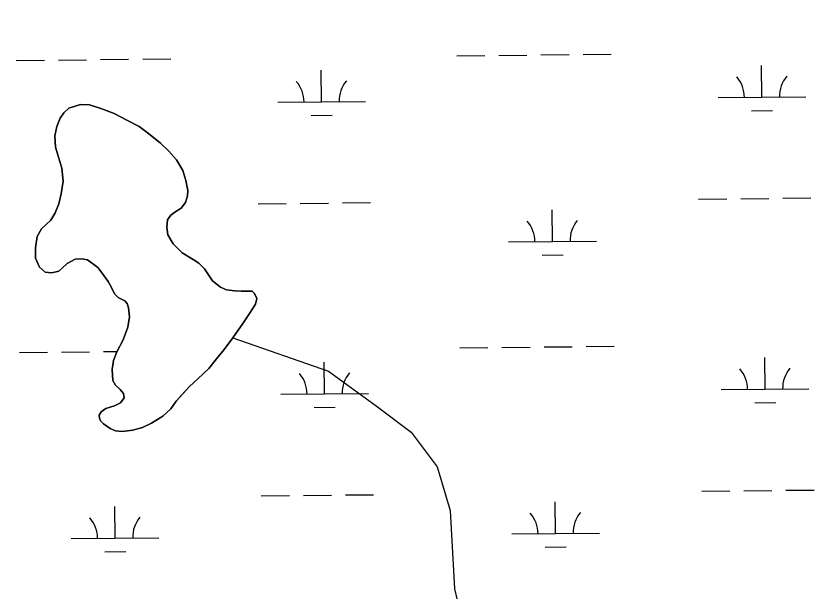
# Model space of a CAD drawing. Extents: x 3734862 to 3772949, y 391520 to 417239.
# Drawn here: x 3765532 to 3766441, y 403563 to 404218 of the extents above; entities that cross this region are included whole.
import ezdxf

# ---------------------------------------------------------------- set-up
doc = ezdxf.new("R2010")
doc.units = 0
for name, color, linetype in [('V-RIVR-EDGE', 7, 'Continuous'), ('V-TOPO-SHOR', 7, 'Continuous'), ('V-WETL-SWMP', 7, 'Continuous')]:
    doc.layers.add(name, color=color, linetype=linetype)

msp = doc.modelspace()

# ---------------------------------------------------------------- linework, layer by layer
at = {"layer": 'V-RIVR-EDGE'}
msp.add_spline([(3755702.08, 404495.32), (3755757.18, 404470.77), (3755793.3, 404451.23), (3755852.47, 404424.41), (3755881.39, 404415.75), (3755906.23, 404404.38), (3755920.22, 404395.76), (3755948.67, 404379.41), (3755958.16, 404378.93), (3755969.01, 404378), (3755990.69, 404368.45), (3756022.75, 404350.29), (3756054.82, 404336.64), (3756079.66, 404323.02), (3756103.59, 404309.39), (3756144.23, 404288.04), (3756167.69, 404268.99), (3756188.91, 404253.57), (3756231.36, 404233.11), (3756271.56, 404217.19), (3756299.11, 404203.1), (3756403.01, 404163.51), (3756460.37, 404140.31), (3756508.69, 404114.87), (3756530.82, 404103.96), (3756588.18, 404078.04), (3756639.21, 404052.15), (3756694.29, 404019.45), (3756726.8, 403998.12), (3756735.82, 403989.06), (3756740.32, 403979.55), (3756740.3, 403973.22), (3756740.74, 403967.79), (3756747.5, 403960.54), (3756759.69, 403953.73), (3756786.34, 403941.46), (3756814.34, 403929.18), (3756864.47, 403904.64), (3756889.32, 403895.98), (3756899.72, 403897.32), (3756908.33, 403901.82), (3756919.18, 403901.34), (3756933.18, 403894.07), (3756945.83, 403892.68), (3756956.23, 403893.11), (3756962.12, 403897.16), (3756970.71, 403896.69), (3756978.39, 403894.41), (3756992.41, 403894.83), (3757002.82, 403897.51), (3757019.1, 403901.54), (3757027.7, 403901.52), (3757034.02, 403901.05), (3757036.27, 403896.53), (3757036.71, 403891.1), (3757038.5, 403883.41), (3757046.62, 403874.34), (3757060.62, 403866.17), (3757076.41, 403853.92), (3757104.39, 403831.25), (3757122.44, 403816.73), (3757145.47, 403804.47), (3757165.34, 403796.73), (3757181.6, 403787.2), (3757194.24, 403777.67), (3757213.65, 403765.41), (3757229.9, 403756.33), (3757251.58, 403745.88), (3757266.49, 403741.32), (3757283.2, 403734.49), (3757308.94, 403720.87), (3757360.42, 403694.06), (3757393.83, 403670.92), (3757429.96, 403657.26), (3757461.59, 403645.43), (3757505.4, 403628.14), (3757548.31, 403610.4), (3757591.66, 403587.23), (3757649.45, 403552.27), (3757711.75, 403512.78), (3757753.76, 403493.23), (3757766.86, 403487.78), (3757773.19, 403487.76), (3757785.86, 403494.06), (3757794.45, 403494.04), (3757803.49, 403489.49), (3757807.08, 403480.89), (3757810.64, 403456.02), (3757814.23, 403447.87), (3757826.42, 403436.99), (3757854.41, 403422.9), (3757930.26, 403373.88), (3757975.85, 403342.57), (3758005.19, 403323.5), (3758062.07, 403286.74), (3758092.31, 403263.6), (3758175.82, 403209.59), (3758234.51, 403169.2), (3758283.7, 403133.81), (3758328.84, 403103.41), (3758399.23, 403041.74), (3758421.79, 403023.15), (3758438.05, 403017.68), (3758463.83, 403017.62), (3758491.43, 403026.14), (3758504.53, 403022.04), (3758513.56, 403014.33), (3758513.99, 403006.19), (3758499.95, 402997.18), (3758498.12, 402989.95), (3758502.16, 402978.18), (3758510.73, 402969.57), (3758522.02, 402962.76), (3758545.05, 402948.69), (3758582.07, 402926.89), (3758650.23, 402878.79), (3758697.61, 402840.7), (3758721.52, 402820.29), (3758740.94, 402809.39), (3758782.02, 402784.87), (3758831.24, 402755.36), (3758902.12, 402711.78), (3758960.36, 402675.46), (3759018.58, 402634.62), (3759069.59, 402599.68), (3759134.59, 402553.4), (3759185.57, 402508.06), (3759223.48, 402478.12), (3759262.29, 402448.18), (3759321.41, 402402.37), (3759371.51, 402366.07), (3759431.54, 402323.42), (3759463.59, 402300.28), (3759488.86, 402281.68), (3759576.89, 402222.68), (3759626.99, 402186.84), (3759672.12, 402153.72), (3759778.21, 402087.44), (3759832.83, 402050.68), (3759873, 402019.38), (3759909.55, 401989.45), (3760050.81, 401883.75), (3760100.02, 401850.16), (3760145.61, 401819.31), (3760185.77, 401788.01), (3760211.95, 401766.69), (3760254.82, 401734.48), (3760285.51, 401709.08), (3760303.12, 401700.45), (3760325.25, 401691.35), (3760352.78, 401671.39), (3760391.14, 401641), (3760430.41, 401611.96), (3760461.55, 401590.18), (3760536.95, 401542.97), (3760582.99, 401510.76), (3760602.85, 401495.79), (3760629.02, 401477.18), (3760672.36, 401449.49), (3760711.19, 401426.79), (3760818.61, 401347.85), (3760872.33, 401310.64), (3760925.58, 401271.62), (3760948.6, 401251.67), (3761039.76, 401181.81), (3761107.02, 401135.52), (3761151.7, 401104.67), (3761172.93, 401093.31), (3761186.03, 401090.57), (3761199.15, 401092.79), (3761219.51, 401099.07), (3761228.11, 401099.5), (3761233.52, 401095.42), (3761236.67, 401087.73), (3761236.64, 401077.78), (3761228.47, 401063.78), (3761223.03, 401057.47), (3761223.01, 401049.33), (3761228.86, 401039.37), (3761242.39, 401026.67), (3761254.14, 401021.67), (3761266.79, 401018.47), (3761292.52, 401001.68), (3761317.34, 400980.37), (3761342.15, 400955.44), (3761463.07, 400853.4), (3761509.99, 400812.14), (3761550.15, 400777.68), (3761585.34, 400746.84), (3761681.47, 400674.26), (3761756.4, 400618.91), (3761817.77, 400572.19), (3761878.26, 400530.44), (3761996.49, 400436.55), (3762057.42, 400389.83), (3762104.8, 400352.63), (3762156.25, 400313.17), (3762204.54, 400277.33), (3762245.17, 400247.84), (3762291.65, 400210.19), (3762325.94, 400182.07), (3762356.18, 400159.84), (3762404.02, 400123.55), (3762432.9, 400101.32), (3762455.49, 400091.32), (3762473.53, 400075.9), (3762512.34, 400044.16), (3762551.6, 400012.41), (3762593.58, 399983.82), (3762620.21, 399963.4), (3762661.74, 399937.08), (3762686.57, 399919.83), (3762793.08, 399841.35), (3762834.61, 399812.76), (3762873.44, 399790.05), (3762923.1, 399758.28), (3762956.96, 399737.4), (3762984.05, 399721.5), (3763024.22, 399693.37), (3763075.23, 399657.52), (3763115.86, 399633.91), (3763172.75, 399601.21), (3763228.74, 399568.52), (3763285.17, 399533.57), (3763344.31, 399494.08), (3763398.47, 399455.06), (3763444.06, 399421.04), (3763484.68, 399391.09), (3763603.38, 399303.08), (3763654.82, 399261.81), (3763661.14, 399259.53), (3763667.01, 399254.54), (3763671.96, 399245.04), (3763696.33, 399224.18), (3763722.94, 399200.15), (3763745.5, 399180.2), (3763818.14, 399117.17), (3763841.61, 399099.47), (3763852.45, 399092.21), (3763858.76, 399084.06), (3763874.99, 399067.29), (3763898, 399045.98), (3763924.62, 399023.76), (3763949, 399007.87), (3763970.2, 398987.47), (3764004.03, 398952.57), (3764028.38, 398926.74), (3764056.8, 398899.54), (3764092.88, 398862.37), (3764130.77, 398826.11), (3764147.01, 398811.6), (3764152.86, 398799.83), (3764162.32, 398783.53), (3764173.58, 398768.58), (3764186.67, 398757.24), (3764206.08, 398746.34), (3764226.87, 398742.22), (3764246.29, 398733.58), (3764269.32, 398717.7), (3764284.2, 398703.19), (3764301.81, 398691.84), (3764323.02, 398678.23), (3764345.14, 398660.99), (3764412.35, 398596.62), (3764457.02, 398559.88), (3764502.6, 398522.69), (3764538.26, 398497.74), (3764566.26, 398486.36), (3764583.89, 398484.51), (3764604.25, 398486.27), (3764616.45, 398486.24), (3764626.39, 398481.69), (3764630.89, 398474.45), (3764636.29, 398461.32), (3764634.9, 398450.02), (3764631.72, 398441.44), (3764633.06, 398434.65), (3764636.21, 398430.12), (3764643.89, 398425.58), (3764661.06, 398421.47), (3764685.44, 398409.2), (3764715.22, 398382), (3764745.45, 398356.15), (3764793.31, 398328), (3764844.31, 398292.6), (3764885.83, 398258.14), (3764918.78, 398234.54), (3764992.82, 398187.79), (3765058.27, 398144.22), (3765088.07, 398128.32), (3765140.91, 398100.15), (3765168.89, 398079.74), (3765193.71, 398061.59), (3765246.12, 398042.02), (3765282.23, 398018.42), (3765309.74, 397989.41), (3765339.95, 397955.42), (3765361.15, 397933.67), (3765382.35, 397911.91), (3765434.69, 397867.92), (3765477.57, 397838.43), (3765508.73, 397823.88), (3765545.3, 397801.18), (3765575.54, 397778.05), (3765617.52, 397749.91), (3765653.64, 397726.31), (3765681.63, 397709.96), (3765727.23, 397684.53), (3765761.99, 397660.02), (3765771.94, 397659.55), (3765788.21, 397659.96), (3765793.64, 397658.14), (3765793.63, 397653.62), (3765785.47, 397648.66), (3765785.47, 397645.5), (3765790.86, 397632.82), (3765800.33, 397623.76), (3765814.78, 397612.87), (3765831.94, 397605.59), (3765847.31, 397603.29), (3765858.15, 397598.75), (3765865.82, 397593.3), (3765888.84, 397576.97), (3765908.7, 397561.54), (3765918.16, 397548.41), (3765919.5, 397542.07), (3765921.3, 397536.19), (3765926.71, 397533.46), (3765933.05, 397534.35), (3765940.73, 397533.43), (3765944.79, 397530.25), (3765956.97, 397519.37), (3765987.67, 397499.85), (3766024.67, 397468.11), (3766059.41, 397438.18), (3766085.13, 397413.25), (3766102.73, 397400.09), (3766131.61, 397377.42), (3766172.69, 397350.18), (3766210.59, 397318.89), (3766264.32, 397285.3), (3766306.76, 397260.78), (3766362.73, 397220.85), (3766381.12, 397208.5)], degree=3, dxfattribs=at)
at = {"layer": 'V-TOPO-SHOR'}
for points in [[(3765746.92, 403930.48), (3765755.82, 403916.73), (3765764.96, 403909.64), (3765771.79, 403906.66), (3765781.36, 403905.42), (3765788.59, 403905.18), (3765801.3, 403904.9), (3765803.82, 403902.54), (3765806.33, 403896.66), (3765804.91, 403890.02), (3765798.2, 403879.51), (3765790.7, 403868.22), (3765779.25, 403851.87), (3765769.38, 403838.64), (3765760.71, 403827.75), (3765751.84, 403817.05), (3765739.45, 403805.01), (3765729.61, 403796.48), (3765720.56, 403786.37), (3765714.64, 403779.76), (3765708.33, 403770.81), (3765699.28, 403762.46), (3765686.52, 403754.72), (3765676.32, 403749.9), (3765665.35, 403746.85), (3765653.22, 403745.17), (3765645.41, 403746), (3765639.56, 403748.39), (3765631.77, 403753.91), (3765628.48, 403757.45), (3765627.12, 403760.2), (3765626.75, 403763.72), (3765629.13, 403767.61), (3765634.63, 403771.49), (3765644.42, 403774.55), (3765651.29, 403777.64), (3765655.43, 403783.47), (3765654.68, 403788.36), (3765650.61, 403793.08), (3765645.36, 403798.01), (3765642.27, 403803.31), (3765641.57, 403815.82), (3765643, 403826.18), (3765646.98, 403835.73), (3765654.11, 403849.76), (3765659.67, 403863.99), (3765661.32, 403875.71), (3765660.41, 403885.89), (3765658.87, 403890.79), (3765655.96, 403894.13), (3765648.56, 403897.89), (3765644.48, 403901.83), (3765640.81, 403909.28), (3765636.95, 403916.15), (3765629.2, 403926.96), (3765625.32, 403932.06), (3765613.65, 403940.54), (3765607.2, 403941.96), (3765599.58, 403941.42), (3765590.35, 403936.6), (3765585.24, 403931.54), (3765580.72, 403927.86), (3765573.08, 403925.76), (3765565.26, 403926.59), (3765558.85, 403932.3), (3765554.42, 403942.7), (3765554.3, 403954.23), (3765556.15, 403967.32), (3765561.29, 403976.08), (3765571.71, 403985.79), (3765576.85, 403994.16), (3765581.03, 404004.5), (3765583.45, 404015.82), (3765585.89, 404030.47), (3765584.23, 404044.95), (3765580.78, 404056.5), (3765577.15, 404069.04), (3765576.45, 404081.95), (3765578.67, 404092.69), (3765582.26, 404102.05), (3765586.4, 404108.08), (3765592.1, 404113.32), (3765605.62, 404117.73), (3765615.98, 404117.08), (3765628.86, 404113.28), (3765644.07, 404107.51), (3765659.07, 404099.39), (3765672.32, 404092.66), (3765683.02, 404084.77), (3765696.64, 404073.53), (3765706.35, 404064.67), (3765715.08, 404054.64), (3765722.04, 404042.48), (3765725.68, 404031.11), (3765727.76, 404019.56), (3765727.52, 404013.7), (3765725.32, 404006.09), (3765720.39, 403999.48), (3765713.13, 403994.83), (3765708.41, 403991.54), (3765704.67, 403986.28)], [(3765704.67, 403986.28), (3765703.83, 403977.88), (3765705.14, 403969.07), (3765711.33, 403958.87), (3765721.43, 403948.83), (3765734.08, 403941.12), (3765740.31, 403936.98), (3765746.92, 403930.48)], [(3765779.25, 403851.87), (3765888.1, 403813.9), (3765942.66, 403774.22), (3765982.33, 403744.47), (3766012.09, 403704.79), (3766026.96, 403655.2), (3766031.92, 403565.94), (3766046.8, 403501.46), (3766071.6, 403441.95), (3766071.6, 403382.44), (3766081.52, 403332.85), (3766111.27, 403278.3), (3766121.19, 403248.54), (3766121.19, 403208.87), (3766116.23, 403139.44), (3766116.23, 403084.89), (3766096.39, 402985.7), (3766101.35, 402941.07), (3766106.31, 402891.48), (3766111.27, 402836.92), (3766106.31, 402817.09), (3766101.35, 402812.13), (3766076.56, 402792.29), (3766041.83, 402773.65)]]:
    msp.add_lwpolyline(points, dxfattribs=at)
at = {"layer": 'V-WETL-SWMP'}
for p, q in [((3765628.42, 404168.79), (3765660.42, 404169.13)), ((3765676.42, 404169.3), (3765708.41, 404169.63)), ((3766034.3, 404173.08), (3766066.3, 404173.41)), ((3766082.3, 404173.58), (3766114.3, 404173.92)), ((3766130.3, 404174.09), (3766162.3, 404174.43)), ((3766178.3, 404174.6), (3766210.29, 404174.94)), ((3765532.42, 404167.78), (3765564.42, 404168.11)), ((3765580.42, 404168.28), (3765612.42, 404168.62)), ((3766382.14, 404126.01), (3766381.76, 404162)), ((3765880.26, 404120.7), (3765879.88, 404156.7)), ((3766332.14, 404125.48), (3766432.13, 404126.53)), ((3765830.26, 404120.18), (3765930.25, 404121.23)), ((3765868.42, 404105.15), (3765892.42, 404105.4)), ((3766370.3, 404110.45), (3766394.3, 404110.7)), ((3765856.07, 404005.01), (3765888.07, 404005.35)), ((3765904.07, 404005.52), (3765936.06, 404005.86)), ((3766309.95, 404009.8), (3766341.95, 404010.14)), ((3766357.95, 404010.31), (3766389.95, 404010.65)), ((3766405.95, 404010.82), (3766437.94, 404011.16)), ((3765808.07, 404004.5), (3765840.07, 404004.84)), ((3766143.39, 403961.61), (3766143.01, 403997.61)), ((3766093.39, 403961.08), (3766193.38, 403962.14)), ((3766131.55, 403946.06), (3766155.55, 403946.31)), ((3766085.81, 403840.93), (3766117.81, 403841.26)), ((3766133.81, 403841.43), (3766165.81, 403841.77)), ((3766181.81, 403841.94), (3766213.81, 403842.28)), ((3765535.94, 403835.12), (3765567.94, 403835.46)), ((3765583.93, 403835.63), (3765615.93, 403835.96)), ((3765631.93, 403836.13), (3765647.26, 403836.29)), ((3766037.82, 403840.42), (3766069.82, 403840.76)), ((3765883.77, 403788.05), (3765883.39, 403824.05)), ((3766385.65, 403793.35), (3766385.27, 403829.35)), ((3765833.77, 403787.52), (3765933.77, 403788.58)), ((3766335.65, 403792.82), (3766435.65, 403793.88)), ((3766373.81, 403777.79), (3766397.81, 403778.05)), ((3765871.93, 403772.49), (3765895.93, 403772.74)), ((3766361.46, 403677.66), (3766393.46, 403677.99)), ((3766409.46, 403678.16), (3766441.46, 403678.5)), ((3765811.59, 403671.85), (3765843.58, 403672.18)), ((3765859.58, 403672.35), (3765891.58, 403672.69)), ((3765907.58, 403672.86), (3765939.58, 403673.2)), ((3766313.47, 403677.15), (3766345.46, 403677.49)), ((3765645.02, 403623.65), (3765644.64, 403659.65)), ((3766146.9, 403628.96), (3766146.52, 403664.95)), ((3765595.02, 403623.13), (3765695.02, 403624.18)), ((3766096.9, 403628.43), (3766196.9, 403629.48)), ((3765633.18, 403608.1), (3765657.18, 403608.35)), ((3766135.06, 403613.4), (3766159.06, 403613.65))]:
    msp.add_line(p, q, dxfattribs=at)
for points in [[(3765704.66, 403986.28), (3765708.41, 403991.54), (3765713.13, 403994.83), (3765720.39, 403999.47), (3765725.32, 404006.09), (3765727.52, 404013.7), (3765727.76, 404019.56), (3765725.68, 404031.11), (3765722.04, 404042.48), (3765715.08, 404054.64), (3765706.35, 404064.67), (3765696.64, 404073.53), (3765683.02, 404084.77), (3765672.32, 404092.66), (3765659.07, 404099.39), (3765644.07, 404107.51), (3765628.86, 404113.28), (3765615.98, 404117.08), (3765605.62, 404117.73), (3765592.1, 404113.32), (3765586.4, 404108.08), (3765582.25, 404102.05), (3765578.67, 404092.69), (3765576.45, 404081.95), (3765577.15, 404069.04), (3765584.23, 404044.95), (3765585.89, 404030.47), (3765583.45, 404015.82), (3765581.03, 404004.5), (3765576.85, 403994.16), (3765571.71, 403985.79), (3765561.29, 403976.08), (3765556.15, 403967.32), (3765554.3, 403954.23), (3765554.42, 403942.7), (3765558.85, 403932.3), (3765565.26, 403926.59), (3765573.08, 403925.76), (3765580.72, 403927.86), (3765585.24, 403931.54), (3765590.35, 403936.59), (3765599.58, 403941.42), (3765607.2, 403941.96), (3765613.65, 403940.55), (3765625.32, 403932.06), (3765629.2, 403926.95), (3765636.95, 403916.15), (3765640.81, 403909.28), (3765644.48, 403901.83), (3765648.56, 403897.89), (3765655.96, 403894.13), (3765658.87, 403890.79), (3765660.41, 403885.89), (3765661.32, 403875.71), (3765659.67, 403863.99), (3765654.11, 403849.76), (3765646.98, 403835.73), (3765643, 403826.18), (3765641.57, 403815.82), (3765642.27, 403803.31), (3765645.36, 403798.01), (3765650.6, 403793.08), (3765654.68, 403788.36), (3765655.43, 403783.47), (3765651.29, 403777.64), (3765644.42, 403774.55), (3765634.63, 403771.49), (3765629.13, 403767.61), (3765626.75, 403763.72), (3765627.12, 403760.2), (3765628.47, 403757.45), (3765631.77, 403753.91), (3765639.56, 403748.39), (3765645.41, 403746), (3765653.22, 403745.17), (3765665.35, 403746.85), (3765676.32, 403749.9), (3765686.52, 403754.72), (3765699.28, 403762.46), (3765708.33, 403770.81), (3765714.65, 403779.76), (3765729.61, 403796.48), (3765739.45, 403805.01), (3765751.84, 403817.05), (3765760.71, 403827.75), (3765769.38, 403838.64), (3765779.25, 403851.87), (3765790.69, 403868.22), (3765798.2, 403879.51), (3765804.91, 403890.02), (3765806.33, 403896.66), (3765803.82, 403902.54), (3765801.3, 403904.9), (3765781.36, 403905.42), (3765771.79, 403906.66), (3765764.96, 403909.64), (3765755.82, 403916.74), (3765746.92, 403930.48), (3765740.31, 403936.98), (3765734.08, 403941.12), (3765721.43, 403948.83)], [(3765721.43, 403948.83), (3765711.33, 403958.87), (3765705.14, 403969.08), (3765703.83, 403977.88), (3765704.66, 403986.28)]]:
    msp.add_lwpolyline(points, dxfattribs=at)
for centre, start, end in [((3765825.01, 404120.6), 359.83336, 41.37702), ((3765935.49, 404121.76), 139.83336, 181.37702), ((3766326.89, 404125.9), 359.83336, 41.37702), ((3766437.37, 404127.06), 139.83336, 181.37702), ((3766088.14, 403961.5), 359.83336, 41.37702), ((3766198.62, 403962.67), 139.83336, 181.37702), ((3766330.41, 403793.24), 359.83336, 41.37702), ((3766440.89, 403794.41), 139.83336, 181.37702), ((3765828.53, 403787.94), 359.83336, 41.37702), ((3765939.01, 403789.11), 139.83336, 181.37702), ((3766091.66, 403628.85), 359.83336, 41.37702), ((3766202.14, 403630.01), 139.83336, 181.37702), ((3765589.78, 403623.55), 359.83336, 41.37702), ((3765700.26, 403624.71), 139.83336, 181.37702)]:
    msp.add_arc(centre, 35.25, start, end, dxfattribs=at)

doc.saveas('drawing.dxf')
